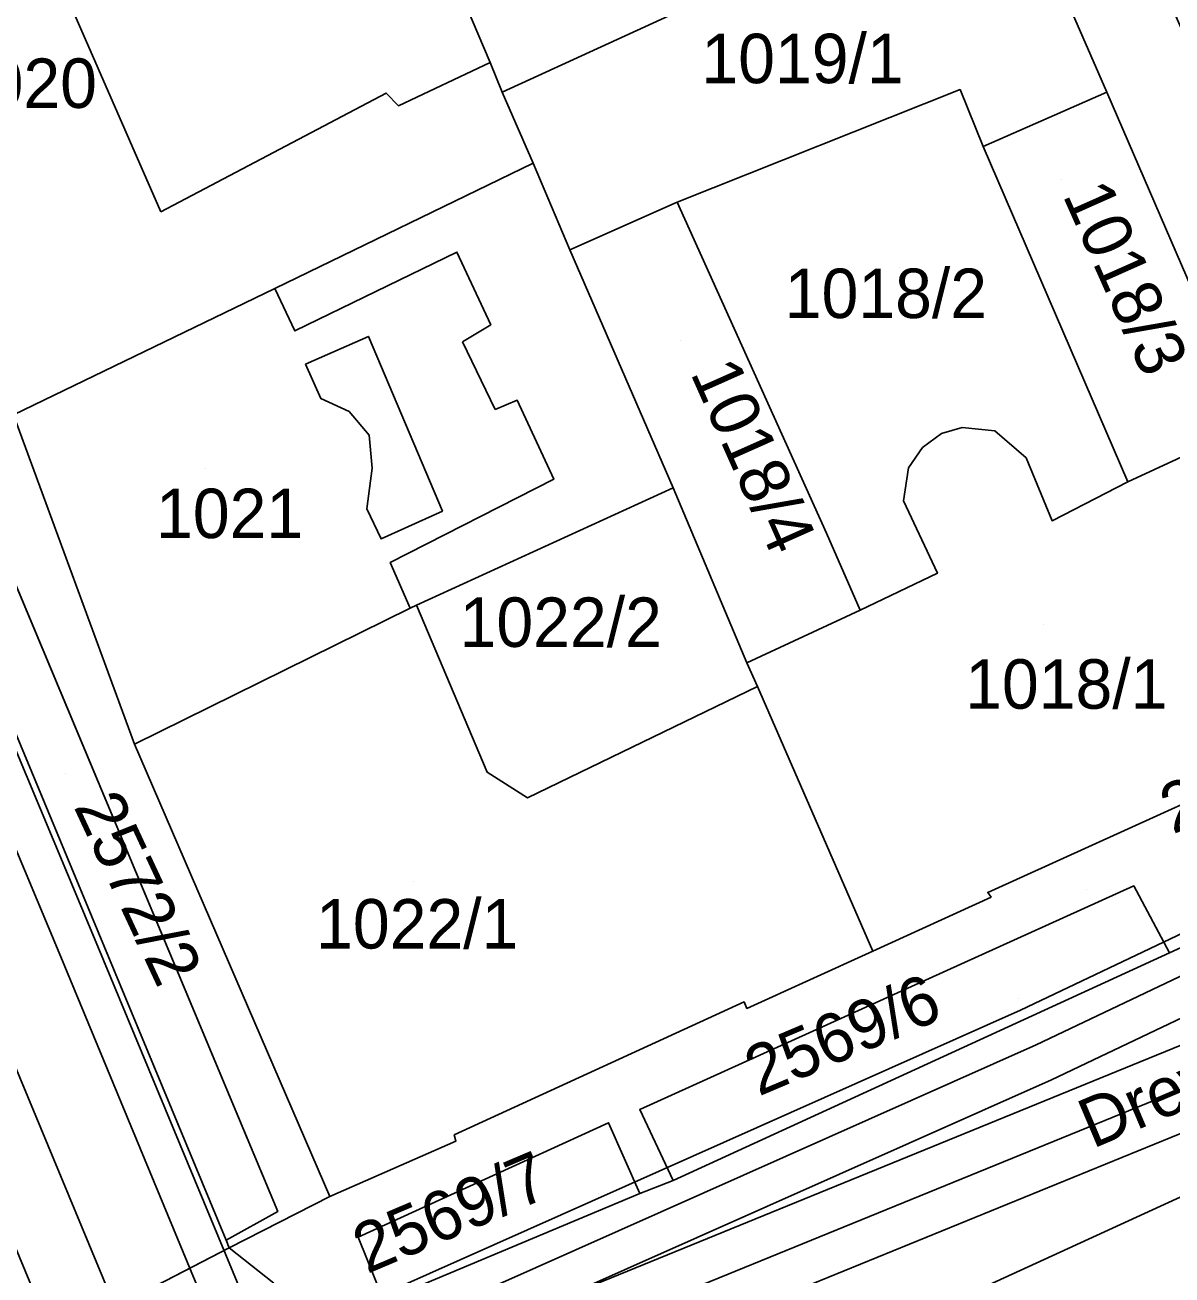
# Model space of a CAD drawing. Extents: x -263423 to -261326, y -1240067 to -1237864.
# Drawn here: x -262447.7 to -262401.3, y -1239662 to -1239611.4 of the extents above; entities that cross this region are included whole.
import ezdxf

# ---------------------------------------------------------------- set-up
doc = ezdxf.new("R2010")
doc.units = 0
for name, color, linetype in [('body_kn', 7, 'Continuous'), ('kladpar_druhypozemkov', 7, 'Continuous'), ('kladpar_hranice', 7, 'Continuous'), ('kladpar_parcelnecisla', 7, 'Continuous'), ('kladpar_plochy', 7, 'Continuous'), ('popisy', 7, 'Continuous'), ('tarchy_linie', 7, 'Continuous'), ('zappar_hrandruhpozemk', 7, 'Continuous')]:
    doc.layers.add(name, color=color, linetype=linetype)

msp = doc.modelspace()

# ---------------------------------------------------------------- linework, layer by layer
at = {"layer": 'body_kn'}
for p, q in [((-262428.84, -1239612.92), (-262428.84, -1239612.92)), ((-262433.04, -1239614.16), (-262433.04, -1239614.16)), ((-262428.35, -1239614.13), (-262428.35, -1239614.13)), ((-262409.83, -1239614.02), (-262409.83, -1239614.02)), ((-262409.83, -1239614.02), (-262409.83, -1239614.02)), ((-262403.9, -1239614.13), (-262403.9, -1239614.13)), ((-262403.9, -1239614.13), (-262403.9, -1239614.13)), ((-262432.54, -1239614.67), (-262432.54, -1239614.67)), ((-262408.9, -1239616.32), (-262408.9, -1239616.32)), ((-262427.1, -1239617), (-262427.1, -1239617)), ((-262421.28, -1239618.57), (-262421.28, -1239618.57)), ((-262442.15, -1239618.97), (-262442.15, -1239618.97)), ((-262430.18, -1239620.59), (-262430.18, -1239620.59)), ((-262425.61, -1239620.5), (-262425.61, -1239620.5)), ((-262437.55, -1239622.06), (-262437.55, -1239622.06)), ((-262437.55, -1239622.06), (-262437.55, -1239622.06)), ((-262436.74, -1239623.78), (-262436.74, -1239623.78)), ((-262428.81, -1239623.53), (-262428.81, -1239623.53)), ((-262433.76, -1239624), (-262433.76, -1239624)), ((-262429.95, -1239624.22), (-262429.95, -1239624.22)), ((-262436.3, -1239625.12), (-262436.3, -1239625.12)), ((-262436.3, -1239625.12), (-262436.3, -1239625.12)), ((-262435.68, -1239626.52), (-262435.68, -1239626.52)), ((-262427.75, -1239626.58), (-262427.75, -1239626.58)), ((-262434.54, -1239627.04), (-262434.54, -1239627.04)), ((-262428.64, -1239626.96), (-262428.64, -1239626.96)), ((-262410.58, -1239627.93), (-262410.58, -1239627.93)), ((-262409.75, -1239627.68), (-262409.75, -1239627.68)), ((-262408.42, -1239627.82), (-262408.42, -1239627.82)), ((-262433.73, -1239628), (-262433.73, -1239628)), ((-262411.35, -1239628.49), (-262411.35, -1239628.49)), ((-262407.16, -1239628.91), (-262407.16, -1239628.91)), ((-262433.61, -1239629.33), (-262433.61, -1239629.33)), ((-262411.92, -1239629.32), (-262411.92, -1239629.32)), ((-262426.26, -1239629.77), (-262426.26, -1239629.77)), ((-262403.05, -1239629.89), (-262403.05, -1239629.89)), ((-262403.05, -1239629.89), (-262403.05, -1239629.89)), ((-262421.44, -1239630.13), (-262421.44, -1239630.13)), ((-262421.44, -1239630.13), (-262421.44, -1239630.13)), ((-262412.12, -1239630.65), (-262412.12, -1239630.65)), ((-262433.82, -1239630.98), (-262433.82, -1239630.98)), ((-262430.77, -1239631.07), (-262430.77, -1239631.07)), ((-262406.11, -1239631.46), (-262406.11, -1239631.46)), ((-262415.24, -1239631.96), (-262415.24, -1239631.96)), ((-262415.24, -1239631.96), (-262415.24, -1239631.96)), ((-262433.25, -1239632.19), (-262433.25, -1239632.19)), ((-262432.88, -1239633.15), (-262432.88, -1239633.15)), ((-262410.75, -1239633.58), (-262410.75, -1239633.58)), ((-262432.07, -1239635), (-262432.07, -1239635)), ((-262432.07, -1239635), (-262432.07, -1239635)), ((-262431.82, -1239634.87), (-262431.82, -1239634.87)), ((-262413.87, -1239635.08), (-262413.87, -1239635.08)), ((-262418.46, -1239637.2), (-262418.46, -1239637.2)), ((-262418.02, -1239638.16), (-262418.02, -1239638.16)), ((-262443.22, -1239640.5), (-262443.22, -1239640.5)), ((-262428.96, -1239641.63), (-262428.96, -1239641.63)), ((-262427.32, -1239642.66), (-262427.32, -1239642.66)), ((-262408.71, -1239646.49), (-262408.71, -1239646.49)), ((-262402.81, -1239646.23), (-262402.81, -1239646.23)), ((-262408.58, -1239646.68), (-262408.58, -1239646.68)), ((-262444.77, -1239648.51), (-262444.77, -1239648.51)), ((-262446.2, -1239649.1), (-262446.2, -1239649.1)), ((-262413.36, -1239648.87), (-262413.36, -1239648.87)), ((-262401.36, -1239648.93), (-262401.36, -1239648.93)), ((-262418.57, -1239650.92), (-262418.57, -1239650.92)), ((-262418.45, -1239651.18), (-262418.45, -1239651.18)), ((-262407.39, -1239651.25), (-262407.39, -1239651.25)), ((-262406.76, -1239652.66), (-262406.76, -1239652.66)), ((-262406.13, -1239654.07), (-262406.13, -1239654.07)), ((-262422.79, -1239655.27), (-262422.79, -1239655.27)), ((-262422.79, -1239655.27), (-262422.79, -1239655.27)), ((-262424.05, -1239655.81), (-262424.05, -1239655.81)), ((-262430.29, -1239656.29), (-262430.29, -1239656.29)), ((-262430.22, -1239656.55), (-262430.22, -1239656.55)), ((-262421.44, -1239658.14), (-262421.44, -1239658.14)), ((-262422.78, -1239658.67), (-262422.78, -1239658.67)), ((-262435.32, -1239658.79), (-262435.32, -1239658.79)), ((-262437.43, -1239659.39), (-262437.43, -1239659.39)), ((-262439.51, -1239660.56), (-262439.51, -1239660.56)), ((-262439.51, -1239660.56), (-262439.51, -1239660.56)), ((-262434.18, -1239660.43), (-262434.18, -1239660.43)), ((-262434.18, -1239660.43), (-262434.18, -1239660.43)), ((-262439.39, -1239660.86), (-262439.39, -1239660.86)), ((-262439.39, -1239660.86), (-262439.39, -1239660.86))]:
    msp.add_line(p, q, dxfattribs=at)
at = {"layer": 'kladpar_druhypozemkov'}
for p, q in [((-262405.74, -1239617.66), (-262405.74, -1239617.66)), ((-262412.27, -1239621.21), (-262412.27, -1239621.21)), ((-262421.14, -1239624.16), (-262421.14, -1239624.16)), ((-262440.34, -1239629.36), (-262440.34, -1239629.36)), ((-262425.24, -1239634.86), (-262425.24, -1239634.86)), ((-262406.44, -1239635.66), (-262406.44, -1239635.66)), ((-262446, -1239641.69), (-262446, -1239641.69)), ((-262431.94, -1239646.06), (-262431.94, -1239646.06)), ((-262404.7, -1239646.38), (-262404.7, -1239646.38)), ((-262407.48, -1239650.8), (-262407.48, -1239650.8)), ((-262424.46, -1239658.67), (-262424.46, -1239658.67))]:
    msp.add_line(p, q, dxfattribs=at)
at = {"layer": 'kladpar_hranice'}
for points in [[(-262415.88, -1239586.47), (-262411.19, -1239597.45), (-262410.08, -1239600.03), (-262408.26, -1239604.14), (-262407.98, -1239604.78), (-262428.35, -1239614.13), (-262428.84, -1239612.92), (-262432.7, -1239603.81), (-262433.57, -1239601.89), (-262436, -1239596.03), (-262415.88, -1239586.47)], [(-262436, -1239596.03), (-262433.57, -1239601.89), (-262432.7, -1239603.81), (-262428.84, -1239612.92), (-262428.35, -1239614.13), (-262427.1, -1239617), (-262437.55, -1239622.06), (-262448.11, -1239627.18), (-262456.69, -1239605.96), (-262436, -1239596.03)], [(-262385.49, -1239599.54), (-262385.24, -1239600.12), (-262378.45, -1239615.42), (-262371.98, -1239630.08), (-262387.04, -1239636.76), (-262388.02, -1239637.19), (-262389.97, -1239638.01), (-262390.25, -1239638.13), (-262392.66, -1239639.22), (-262398, -1239627.55), (-262399.58, -1239624.1), (-262403.9, -1239614.13), (-262406.16, -1239608.92), (-262406.25, -1239608.71), (-262399.21, -1239605.62), (-262397.83, -1239604.96), (-262396.84, -1239604.53), (-262385.49, -1239599.54)], [(-262407.98, -1239604.78), (-262406.25, -1239608.71), (-262406.16, -1239608.92), (-262403.9, -1239614.13), (-262408.9, -1239616.32), (-262409.83, -1239614.02), (-262421.28, -1239618.57), (-262425.61, -1239620.5), (-262427.1, -1239617), (-262428.35, -1239614.13), (-262407.98, -1239604.78)], [(-262456.69, -1239605.96), (-262448.11, -1239627.18), (-262443.22, -1239640.5), (-262435.32, -1239658.79)], [(-262409.83, -1239614.02), (-262408.9, -1239616.32), (-262403.05, -1239629.89), (-262406.11, -1239631.46), (-262407.16, -1239628.91), (-262408.42, -1239627.82), (-262409.75, -1239627.68), (-262410.58, -1239627.93), (-262411.35, -1239628.49), (-262411.92, -1239629.32), (-262412.12, -1239630.65), (-262410.75, -1239633.58), (-262413.87, -1239635.08), (-262415.24, -1239631.96), (-262421.28, -1239618.57), (-262409.83, -1239614.02)], [(-262403.9, -1239614.13), (-262399.58, -1239624.1), (-262398, -1239627.55), (-262403.05, -1239629.89), (-262408.9, -1239616.32), (-262403.9, -1239614.13)], [(-262437.55, -1239622.06), (-262427.1, -1239617), (-262425.61, -1239620.5), (-262421.44, -1239630.13), (-262431.82, -1239634.87), (-262432.07, -1239635), (-262443.22, -1239640.5), (-262448.11, -1239627.18), (-262437.55, -1239622.06)], [(-262437.43, -1239659.39), (-262454.73, -1239618.02), (-262456.87, -1239618.8), (-262439.51, -1239660.56), (-262437.43, -1239659.39)], [(-262454.73, -1239618.02), (-262437.43, -1239659.39), (-262439.51, -1239660.56), (-262456.87, -1239618.8), (-262454.73, -1239618.02)], [(-262415.24, -1239631.96), (-262413.87, -1239635.08), (-262418.46, -1239637.2), (-262421.44, -1239630.13), (-262425.61, -1239620.5), (-262421.28, -1239618.57), (-262415.24, -1239631.96)], [(-262403.05, -1239629.89), (-262398, -1239627.55), (-262392.66, -1239639.22), (-262393.43, -1239639.56), (-262408.71, -1239646.49), (-262408.58, -1239646.68), (-262413.36, -1239648.87), (-262418.02, -1239638.16), (-262418.46, -1239637.2), (-262413.87, -1239635.08), (-262410.75, -1239633.58), (-262412.12, -1239630.65), (-262411.92, -1239629.32), (-262411.35, -1239628.49), (-262410.58, -1239627.93), (-262409.75, -1239627.68), (-262408.42, -1239627.82), (-262407.16, -1239628.91), (-262406.11, -1239631.46), (-262403.05, -1239629.89)], [(-262421.44, -1239630.13), (-262418.46, -1239637.2), (-262418.02, -1239638.16), (-262427.32, -1239642.66), (-262428.96, -1239641.63), (-262431.82, -1239634.87), (-262421.44, -1239630.13)], [(-262433.14, -1239663.01), (-262422.78, -1239658.67), (-262421.44, -1239658.14), (-262401.36, -1239648.93), (-262400.09, -1239648.35), (-262388.48, -1239643.11), (-262384.24, -1239641.16), (-262377.54, -1239638.14), (-262375.21, -1239636.91), (-262373.39, -1239635.63), (-262371.4, -1239633.9), (-262370.78, -1239632.82)], [(-262432.07, -1239635), (-262431.82, -1239634.87), (-262428.96, -1239641.63), (-262427.32, -1239642.66), (-262418.02, -1239638.16), (-262413.36, -1239648.87), (-262418.45, -1239651.18), (-262418.57, -1239650.92), (-262430.29, -1239656.29), (-262430.22, -1239656.55), (-262435.32, -1239658.79), (-262443.22, -1239640.5), (-262432.07, -1239635)], [(-262439.39, -1239660.86), (-262435.32, -1239658.79), (-262430.22, -1239656.55), (-262430.29, -1239656.29), (-262418.57, -1239650.92), (-262418.45, -1239651.18), (-262413.36, -1239648.87), (-262408.58, -1239646.68), (-262408.71, -1239646.49), (-262393.43, -1239639.56)], [(-262400.09, -1239648.35), (-262401.36, -1239648.93), (-262402.81, -1239646.23), (-262422.79, -1239655.27), (-262421.44, -1239658.14), (-262422.78, -1239658.67), (-262424.05, -1239655.81), (-262434.18, -1239660.43), (-262433.14, -1239663.01)], [(-262422.79, -1239655.27), (-262402.81, -1239646.23), (-262401.36, -1239648.93), (-262421.44, -1239658.14), (-262422.79, -1239655.27)], [(-262434.18, -1239660.43), (-262424.05, -1239655.81), (-262422.78, -1239658.67), (-262433.14, -1239663.01), (-262434.18, -1239660.43)], [(-262435.32, -1239658.79), (-262439.39, -1239660.86), (-262447.56, -1239665.1), (-262448.18, -1239665.42), (-262449.58, -1239666.05), (-262451.68, -1239667.17)], [(-262447.56, -1239665.1), (-262439.39, -1239660.86), (-262437.59, -1239662.29)], [(-262437.59, -1239662.29), (-262439.39, -1239660.86)]]:
    msp.add_lwpolyline(points, dxfattribs=at)
at = {"layer": 'kladpar_plochy'}
for p, q in [((-262437.43, -1239659.39), (-262454.73, -1239618.02)), ((-262456.87, -1239618.8), (-262439.51, -1239660.56)), ((-262448.11, -1239627.18), (-262443.22, -1239640.5)), ((-262443.22, -1239640.5), (-262435.32, -1239658.79)), ((-262435.32, -1239658.79), (-262439.39, -1239660.86)), ((-262439.51, -1239660.56), (-262437.43, -1239659.39)), ((-262439.39, -1239660.86), (-262447.56, -1239665.1))]:
    msp.add_line(p, q, dxfattribs=at)
for points in [[(-262415.88, -1239586.47), (-262411.19, -1239597.45), (-262410.08, -1239600.03), (-262408.26, -1239604.14), (-262407.98, -1239604.78), (-262428.35, -1239614.13), (-262428.84, -1239612.92), (-262432.7, -1239603.81), (-262433.57, -1239601.89), (-262436, -1239596.03)], [(-262436, -1239596.03), (-262433.57, -1239601.89), (-262432.7, -1239603.81), (-262428.84, -1239612.92), (-262428.35, -1239614.13), (-262427.1, -1239617), (-262437.55, -1239622.06), (-262448.11, -1239627.18), (-262456.69, -1239605.96)], [(-262385.49, -1239599.54), (-262385.24, -1239600.12), (-262378.45, -1239615.42), (-262371.98, -1239630.08), (-262387.04, -1239636.76), (-262388.02, -1239637.19), (-262389.97, -1239638.01), (-262390.25, -1239638.13), (-262392.66, -1239639.22), (-262398, -1239627.55), (-262399.58, -1239624.1), (-262403.9, -1239614.13), (-262406.16, -1239608.92), (-262406.25, -1239608.71), (-262399.21, -1239605.62), (-262397.83, -1239604.96), (-262396.84, -1239604.53)], [(-262407.98, -1239604.78), (-262406.25, -1239608.71), (-262406.16, -1239608.92), (-262403.9, -1239614.13), (-262408.9, -1239616.32), (-262409.83, -1239614.02), (-262421.28, -1239618.57), (-262425.61, -1239620.5), (-262427.1, -1239617), (-262428.35, -1239614.13)], [(-262409.83, -1239614.02), (-262408.9, -1239616.32), (-262403.05, -1239629.89), (-262406.11, -1239631.46), (-262407.16, -1239628.91), (-262408.42, -1239627.82), (-262409.75, -1239627.68), (-262410.58, -1239627.93), (-262411.35, -1239628.49), (-262411.92, -1239629.32), (-262412.12, -1239630.65), (-262410.75, -1239633.58), (-262413.87, -1239635.08), (-262415.24, -1239631.96), (-262421.28, -1239618.57)], [(-262403.9, -1239614.13), (-262399.58, -1239624.1), (-262398, -1239627.55), (-262403.05, -1239629.89), (-262408.9, -1239616.32)], [(-262437.55, -1239622.06), (-262427.1, -1239617), (-262425.61, -1239620.5), (-262421.44, -1239630.13), (-262431.82, -1239634.87), (-262432.07, -1239635), (-262443.22, -1239640.5), (-262448.11, -1239627.18)], [(-262454.73, -1239618.02), (-262437.43, -1239659.39), (-262439.51, -1239660.56), (-262456.87, -1239618.8)], [(-262415.24, -1239631.96), (-262413.87, -1239635.08), (-262418.46, -1239637.2), (-262421.44, -1239630.13), (-262425.61, -1239620.5), (-262421.28, -1239618.57)], [(-262403.05, -1239629.89), (-262398, -1239627.55), (-262392.66, -1239639.22), (-262393.43, -1239639.56), (-262408.71, -1239646.49), (-262408.58, -1239646.68), (-262413.36, -1239648.87), (-262418.02, -1239638.16), (-262418.46, -1239637.2), (-262413.87, -1239635.08), (-262410.75, -1239633.58), (-262412.12, -1239630.65), (-262411.92, -1239629.32), (-262411.35, -1239628.49), (-262410.58, -1239627.93), (-262409.75, -1239627.68), (-262408.42, -1239627.82), (-262407.16, -1239628.91), (-262406.11, -1239631.46)], [(-262421.44, -1239630.13), (-262418.46, -1239637.2), (-262418.02, -1239638.16), (-262427.32, -1239642.66), (-262428.96, -1239641.63), (-262431.82, -1239634.87)], [(-262432.07, -1239635), (-262431.82, -1239634.87), (-262428.96, -1239641.63), (-262427.32, -1239642.66), (-262418.02, -1239638.16), (-262413.36, -1239648.87), (-262418.45, -1239651.18), (-262418.57, -1239650.92), (-262430.29, -1239656.29), (-262430.22, -1239656.55), (-262435.32, -1239658.79), (-262443.22, -1239640.5)], [(-262422.79, -1239655.27), (-262402.81, -1239646.23), (-262401.36, -1239648.93), (-262421.44, -1239658.14)], [(-262434.18, -1239660.43), (-262424.05, -1239655.81), (-262422.78, -1239658.67), (-262433.14, -1239663.01)]]:
    msp.add_lwpolyline(points, close=True, dxfattribs=at)
for points in [[(-262433.14, -1239663.01), (-262422.78, -1239658.67), (-262421.44, -1239658.14), (-262401.36, -1239648.93), (-262400.09, -1239648.35), (-262388.48, -1239643.11), (-262384.24, -1239641.16), (-262377.54, -1239638.14), (-262375.21, -1239636.91), (-262373.39, -1239635.63), (-262371.4, -1239633.9), (-262370.78, -1239632.82), (-262369.55, -1239635.62), (-262364.14, -1239648.31), (-262364.46, -1239648.24), (-262366.99, -1239647.59), (-262377.62, -1239652.52), (-262426.39, -1239675.19)], [(-262437.59, -1239662.29), (-262439.39, -1239660.86), (-262435.32, -1239658.79), (-262430.22, -1239656.55), (-262430.29, -1239656.29), (-262418.57, -1239650.92), (-262418.45, -1239651.18), (-262413.36, -1239648.87), (-262408.58, -1239646.68), (-262408.71, -1239646.49), (-262393.43, -1239639.56)], [(-262400.09, -1239648.35), (-262401.36, -1239648.93), (-262402.81, -1239646.23), (-262422.79, -1239655.27), (-262421.44, -1239658.14), (-262422.78, -1239658.67), (-262424.05, -1239655.81), (-262434.18, -1239660.43), (-262433.14, -1239663.01)], [(-262447.56, -1239665.1), (-262439.39, -1239660.86), (-262437.59, -1239662.29)]]:
    msp.add_lwpolyline(points, dxfattribs=at)
at = {"layer": 'tarchy_linie'}
for points in [[(-262516.73, -1239485.95), (-262481.69, -1239563.74), (-262463.91, -1239606.7), (-262446.2, -1239649.1), (-262438.81, -1239666.93), (-262406.14, -1239744.9)], [(-262518.83, -1239486.75), (-262517.53, -1239492.26), (-262514.99, -1239495.1), (-262492.38, -1239547.33), (-262466.5, -1239609.07), (-262440.89, -1239670.78), (-262406.6, -1239752.42), (-262414.77, -1239756.05)], [(-262445.02, -1239668.13), (-262469.08, -1239610.15), (-262494.95, -1239548.44)], [(-262480.26, -1239563.15), (-262462.48, -1239606.1), (-262444.77, -1239648.51), (-262437.98, -1239664.88), (-262407.39, -1239651.25), (-262385.64, -1239640.91), (-262370.24, -1239634.04), (-262369.62, -1239635.45), (-262369.55, -1239635.62), (-262369.02, -1239636.87), (-262384.32, -1239643.69), (-262406.13, -1239654.07), (-262426.22, -1239663.01), (-262400.57, -1239652.54), (-262373.1, -1239640.98), (-262368.36, -1239638.41), (-262367.71, -1239639.93), (-262367.06, -1239641.46), (-262371.68, -1239643.96), (-262399.33, -1239655.6), (-262435.66, -1239670.43)], [(-262402.82, -1239607.2), (-262389.23, -1239637.7), (-262389.97, -1239638.01), (-262390.25, -1239638.13), (-262392.66, -1239639.22), (-262398, -1239627.55), (-262399.58, -1239624.1), (-262403.9, -1239614.13), (-262406.16, -1239608.92), (-262406.25, -1239608.71), (-262402.82, -1239607.2)], [(-262449.67, -1239672.01), (-262438.81, -1239666.93), (-262406.76, -1239652.66), (-262384.98, -1239642.3), (-262369.62, -1239635.45)], [(-262448.71, -1239674.33), (-262440.89, -1239670.78), (-262399.95, -1239654.07), (-262372.39, -1239642.47), (-262367.71, -1239639.93)]]:
    msp.add_lwpolyline(points, dxfattribs=at)
at = {"layer": 'zappar_hrandruhpozemk'}
for p, q in [((-262446.94, -1239608.01), (-262442.15, -1239618.97)), ((-262428.64, -1239626.96), (-262429.95, -1239624.22)), ((-262433.61, -1239629.33), (-262433.73, -1239628)), ((-262426.44, -1239670.49), (-262379.24, -1239648.89)), ((-262439.51, -1239660.56), (-262439.39, -1239660.86))]:
    msp.add_line(p, q, dxfattribs=at)
for points in [[(-262442.15, -1239618.97), (-262433.04, -1239614.16), (-262432.54, -1239614.67), (-262428.84, -1239612.92)], [(-262429.95, -1239624.22), (-262428.81, -1239623.53), (-262430.18, -1239620.59), (-262436.74, -1239623.78), (-262437.55, -1239622.06)], [(-262436.3, -1239625.12), (-262433.76, -1239624), (-262430.77, -1239631.07), (-262433.25, -1239632.19), (-262433.82, -1239630.98), (-262433.61, -1239629.33)], [(-262433.73, -1239628), (-262434.54, -1239627.04), (-262435.68, -1239626.52), (-262436.3, -1239625.12)], [(-262432.07, -1239635), (-262432.88, -1239633.15), (-262426.26, -1239629.77), (-262427.75, -1239626.58), (-262428.64, -1239626.96)]]:
    msp.add_lwpolyline(points, dxfattribs=at)

# ---------------------------------------------------------------- texts
at = {"layer": 'kladpar_parcelnecisla'}
for s, p in [('1019/1', (-262420.293, -1239613.76)), ('1020', (-262450.69, -1239614.76)), ('1018/2', (-262416.921, -1239623.26)), ('1021', (-262442.349, -1239632.16)), ('1022/2', (-262430.072, -1239636.56)), ('1018/1', (-262409.625, -1239639.06)), ('1022/1', (-262435.876, -1239648.76))]:
    msp.add_text(s, height=2, dxfattribs=at).set_placement(p)
for s, rotation, p in [('1018/3', 294, (-262405.7, -1239618.283)), ('1018/4', 294, (-262420.759, -1239625.477)), ('2569/14', 21, (-262401.237, -1239644.146)), ('2572/2', 295, (-262445.699, -1239643.014)), ('2569/6', 23, (-262417.974, -1239654.751)), ('2569/7', 23, (-262433.821, -1239661.932))]:
    msp.add_text(s, height=2, rotation=rotation, dxfattribs=at).set_placement(p)
at = {"layer": 'popisy'}
msp.add_text('Drevný trh', height=2, rotation=23, dxfattribs=at).set_placement((-262404.473, -1239656.87))

doc.saveas('drawing.dxf')
